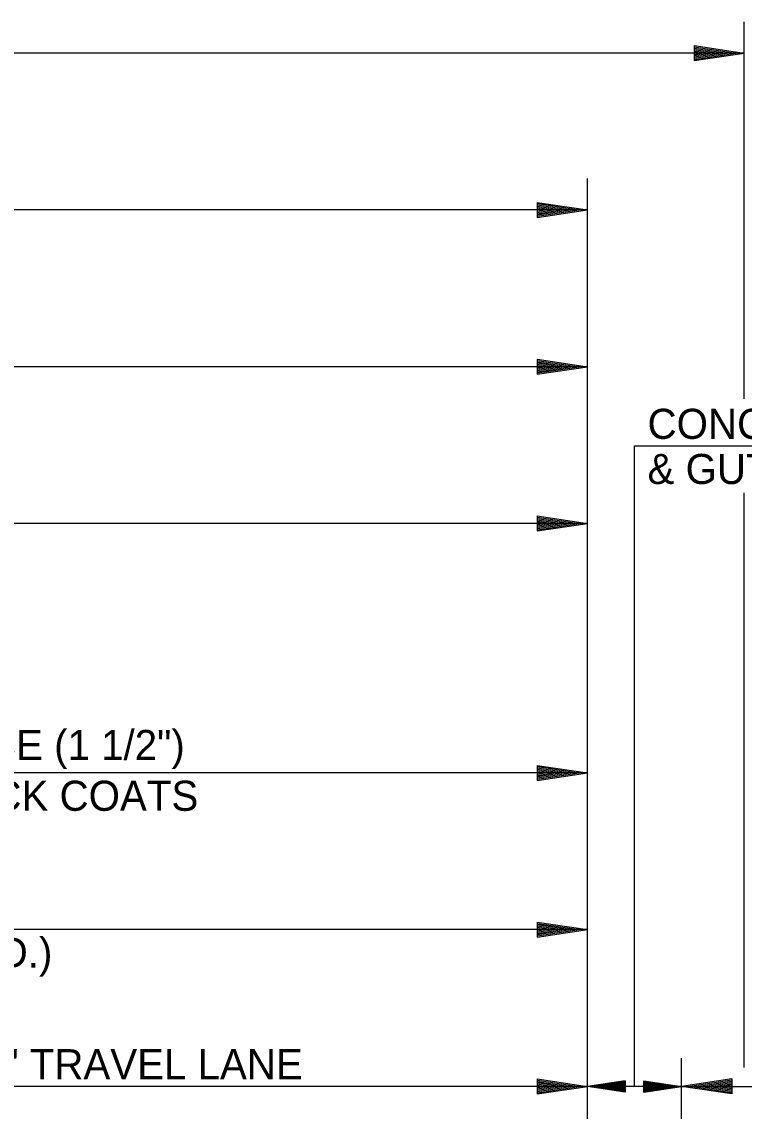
# Model space of a CAD drawing. Extents: x 634177 to 635904, y 289936 to 290970.
# Drawn here: x 635708.34 to 635722.74, y 290466.81 to 290488.53 of the extents above; entities that cross this region are included whole.
import ezdxf

# ---------------------------------------------------------------- set-up
doc = ezdxf.new("R2010")
doc.units = 0
for name, color, linetype in [('Level 13', 7, 'Continuous'), ('Level 43', 7, 'Continuous'), ('R_Dimension', 7, 'Continuous')]:
    doc.layers.add(name, color=color, linetype=linetype)

msp = doc.modelspace()

# ---------------------------------------------------------------- linework, layer by layer
at = {"layer": 'Level 43'}
for p, q in [((635722.736, 290481.008), (635722.736, 290488.527)), ((635722.736, 290487.902), (635681.486, 290487.902)), ((635719.611, 290459.366), (635719.611, 290485.402)), ((635719.611, 290484.777), (635684.611, 290484.777)), ((635719.611, 290481.652), (635684.611, 290481.652)), ((635720.549, 290467.305), (635720.549, 290480.076)), ((635720.549, 290480.076), (635734.292, 290480.076)), ((635722.736, 290467.685), (635722.736, 290479.139)), ((635719.611, 290478.527), (635684.611, 290478.527)), ((635719.611, 290473.555), (635692.111, 290473.555)), ((635719.611, 290470.43), (635692.111, 290470.43)), ((635721.486, 290459.366), (635721.486, 290467.865)), ((635719.611, 290467.305), (635702.111, 290467.305)), ((635721.486, 290467.305), (635719.611, 290467.305)), ((635721.487, 290467.305), (635725.737, 290467.305))]:
    msp.add_line(p, q, dxfattribs=at)
at = {"layer": 'R_Dimension'}
for p, q in [((635721.736, 290488.052), (635722.736, 290487.902)), ((635721.736, 290488.052), (635721.736, 290487.752)), ((635721.736, 290488.027), (635722.569, 290487.902)), ((635721.736, 290488.001), (635722.397, 290487.902)), ((635721.736, 290487.976), (635722.23, 290487.902)), ((635721.736, 290487.95), (635722.061, 290487.902)), ((635721.736, 290487.925), (635721.894, 290487.902)), ((635721.736, 290487.752), (635722.736, 290487.902)), ((635721.736, 290487.853), (635722.061, 290487.902)), ((635721.736, 290487.802), (635722.397, 290487.902)), ((635721.736, 290487.777), (635722.569, 290487.902)), ((635721.736, 290487.827), (635722.23, 290487.902)), ((635721.736, 290487.878), (635721.894, 290487.902)), ((635718.611, 290484.927), (635719.611, 290484.777)), ((635718.611, 290484.927), (635718.611, 290484.627)), ((635718.611, 290484.902), (635719.444, 290484.777)), ((635718.611, 290484.876), (635719.272, 290484.777)), ((635718.611, 290484.851), (635719.105, 290484.777)), ((635718.611, 290484.825), (635718.936, 290484.777)), ((635718.611, 290484.8), (635718.769, 290484.777)), ((635718.611, 290484.627), (635719.611, 290484.777)), ((635718.611, 290484.728), (635718.936, 290484.777)), ((635718.611, 290484.677), (635719.272, 290484.777)), ((635718.611, 290484.652), (635719.444, 290484.777)), ((635718.611, 290484.702), (635719.105, 290484.777)), ((635718.611, 290484.753), (635718.769, 290484.777)), ((635718.611, 290481.802), (635719.611, 290481.652)), ((635718.611, 290481.802), (635718.611, 290481.502)), ((635718.611, 290481.777), (635719.444, 290481.652)), ((635718.611, 290481.751), (635719.272, 290481.652)), ((635718.611, 290481.726), (635719.105, 290481.652)), ((635718.611, 290481.7), (635718.936, 290481.652)), ((635718.611, 290481.675), (635718.769, 290481.652)), ((635718.611, 290481.502), (635719.611, 290481.652)), ((635718.611, 290481.603), (635718.936, 290481.652)), ((635718.611, 290481.552), (635719.272, 290481.652)), ((635718.611, 290481.527), (635719.444, 290481.652)), ((635718.611, 290481.577), (635719.105, 290481.652)), ((635718.611, 290481.628), (635718.769, 290481.652)), ((635718.611, 290478.677), (635719.611, 290478.527)), ((635718.611, 290478.677), (635718.611, 290478.377)), ((635718.611, 290478.652), (635719.444, 290478.527)), ((635718.611, 290478.626), (635719.272, 290478.527)), ((635718.611, 290478.601), (635719.105, 290478.527)), ((635718.611, 290478.575), (635718.936, 290478.527)), ((635718.611, 290478.55), (635718.769, 290478.527)), ((635718.611, 290478.377), (635719.611, 290478.527)), ((635718.611, 290478.478), (635718.936, 290478.527)), ((635718.611, 290478.427), (635719.272, 290478.527)), ((635718.611, 290478.402), (635719.444, 290478.527)), ((635718.611, 290478.452), (635719.105, 290478.527)), ((635718.611, 290478.503), (635718.769, 290478.527)), ((635718.611, 290473.705), (635719.611, 290473.555)), ((635718.611, 290473.705), (635718.611, 290473.405)), ((635718.611, 290473.68), (635719.444, 290473.555)), ((635718.611, 290473.655), (635719.272, 290473.555)), ((635718.611, 290473.63), (635719.105, 290473.555)), ((635718.611, 290473.604), (635718.936, 290473.555)), ((635718.611, 290473.579), (635718.769, 290473.555)), ((635718.611, 290473.405), (635719.611, 290473.555)), ((635718.611, 290473.506), (635718.936, 290473.555)), ((635718.611, 290473.456), (635719.272, 290473.555)), ((635718.611, 290473.43), (635719.444, 290473.555)), ((635718.611, 290473.481), (635719.105, 290473.555)), ((635718.611, 290473.532), (635718.769, 290473.555)), ((635718.611, 290470.58), (635719.611, 290470.43)), ((635718.611, 290470.58), (635718.611, 290470.28)), ((635718.611, 290470.555), (635719.444, 290470.43)), ((635718.611, 290470.53), (635719.272, 290470.43)), ((635718.611, 290470.505), (635719.105, 290470.43)), ((635718.611, 290470.479), (635718.936, 290470.43)), ((635718.611, 290470.454), (635718.769, 290470.43)), ((635718.611, 290470.28), (635719.611, 290470.43)), ((635718.611, 290470.381), (635718.936, 290470.43)), ((635718.611, 290470.331), (635719.272, 290470.43)), ((635718.611, 290470.305), (635719.444, 290470.43)), ((635718.611, 290470.356), (635719.105, 290470.43)), ((635718.611, 290470.407), (635718.769, 290470.43)), ((635718.611, 290467.455), (635719.611, 290467.305)), ((635718.611, 290467.455), (635718.611, 290467.155)), ((635718.611, 290467.43), (635719.444, 290467.305)), ((635718.611, 290467.405), (635719.272, 290467.305)), ((635718.611, 290467.38), (635719.105, 290467.305)), ((635718.611, 290467.354), (635718.936, 290467.305)), ((635720.361, 290467.418), (635719.611, 290467.305)), ((635720.361, 290467.399), (635719.736, 290467.305)), ((635720.361, 290467.38), (635719.865, 290467.305)), ((635720.361, 290467.361), (635719.99, 290467.305)), ((635720.361, 290467.342), (635720.117, 290467.305)), ((635720.361, 290467.418), (635720.361, 290467.193)), ((635720.736, 290467.418), (635721.486, 290467.305)), ((635720.736, 290467.193), (635720.736, 290467.418)), ((635720.736, 290467.399), (635721.361, 290467.305)), ((635720.736, 290467.38), (635721.232, 290467.305)), ((635720.736, 290467.361), (635721.107, 290467.305)), ((635720.736, 290467.342), (635720.98, 290467.305)), ((635722.487, 290467.455), (635721.487, 290467.305)), ((635722.487, 290467.43), (635721.654, 290467.305)), ((635722.487, 290467.404), (635721.826, 290467.305)), ((635722.487, 290467.379), (635721.992, 290467.305)), ((635722.487, 290467.353), (635722.162, 290467.305)), ((635722.487, 290467.455), (635722.487, 290467.155)), ((635718.611, 290467.329), (635718.769, 290467.305)), ((635718.611, 290467.155), (635719.611, 290467.305)), ((635718.611, 290467.256), (635718.936, 290467.305)), ((635718.611, 290467.206), (635719.272, 290467.305)), ((635718.611, 290467.18), (635719.444, 290467.305)), ((635718.611, 290467.231), (635719.105, 290467.305)), ((635718.611, 290467.282), (635718.769, 290467.305)), ((635720.361, 290467.193), (635719.611, 290467.305)), ((635720.361, 290467.211), (635719.736, 290467.305)), ((635720.361, 290467.231), (635719.865, 290467.305)), ((635720.361, 290467.249), (635719.99, 290467.305)), ((635720.361, 290467.268), (635720.117, 290467.305)), ((635720.361, 290467.323), (635720.243, 290467.305)), ((635720.361, 290467.288), (635720.243, 290467.305)), ((635720.736, 290467.323), (635720.855, 290467.305)), ((635720.736, 290467.193), (635721.486, 290467.305)), ((635720.736, 290467.269), (635720.98, 290467.305)), ((635720.736, 290467.231), (635721.232, 290467.305)), ((635720.736, 290467.211), (635721.361, 290467.305)), ((635720.736, 290467.249), (635721.107, 290467.305)), ((635720.736, 290467.288), (635720.855, 290467.305)), ((635722.487, 290467.155), (635721.487, 290467.305)), ((635722.487, 290467.18), (635721.654, 290467.305)), ((635722.487, 290467.205), (635721.826, 290467.305)), ((635722.487, 290467.23), (635721.992, 290467.305)), ((635722.487, 290467.256), (635722.162, 290467.305)), ((635722.487, 290467.328), (635722.329, 290467.305)), ((635722.487, 290467.281), (635722.329, 290467.305))]:
    msp.add_line(p, q, dxfattribs=at)

# ---------------------------------------------------------------- texts
at = {"layer": 'Level 13'}
for s, p in [('CONCRETE COMBINATION CURB', (635720.81, 290480.213)), ('& GUTTER (TYPE A)(1\'-6")', (635720.81, 290479.313)), ('VAR. ACHM BASE COURSE (1 1/2")', (635698.285, 290473.811)), ('VAR. LBS. PER SQ. YD. & TACK COATS', (635696.877, 290472.799)), ('(0.17 GAL. SQ. YD.)', (635701.638, 290469.674)), ('14\'-0" TRAVEL LANE', (635706.233, 290467.448))]:
    msp.add_text(s, height=0.6, dxfattribs=at).set_placement(p)

doc.saveas('drawing.dxf')
